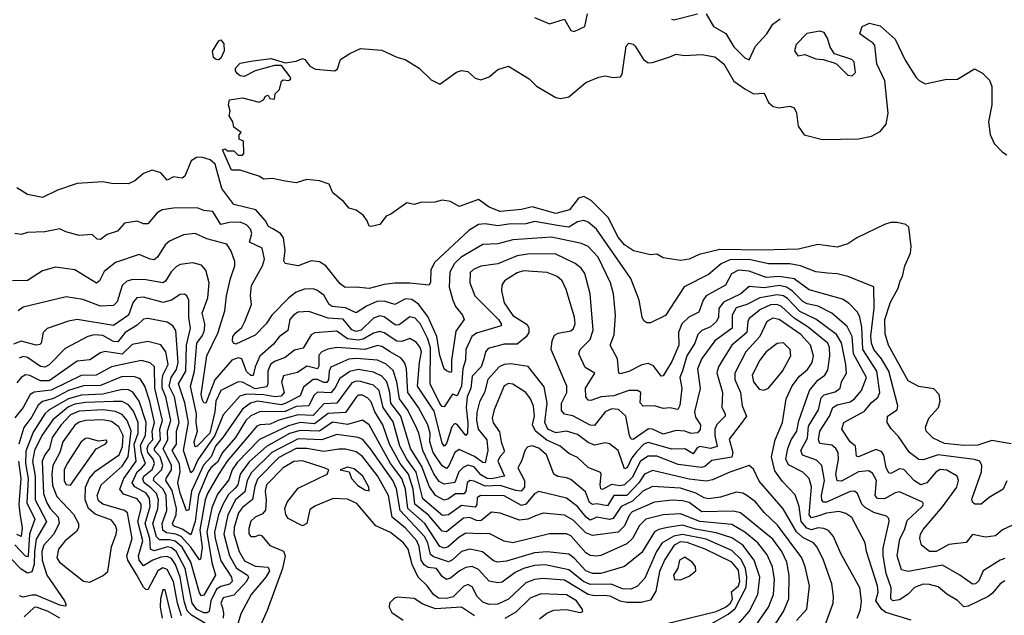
# Model space of a CAD drawing. Extents: x 1603745 to 1745082, y 385868 to 533966.
# Tile 487 of 646: x 1722988 to 1727573, y 451958 to 454731. Entities that reach past the tile are written whole.
import ezdxf

# ---------------------------------------------------------------- set-up
doc = ezdxf.new("R2010")
doc.units = 0

msp = doc.modelspace()

# ---------------------------------------------------------------- linework, layer by layer
at = {"layer": '0CON20XD'}
for points in [[(1725385, 454741.3), (1725455, 454711.9), (1725525, 454733.3), (1725555, 454680), (1725570, 454675), (1725620.3, 454699.7), (1725632.6, 454757.4)], [(1726023.6, 454733.6), (1726035, 454730), (1726145, 454758.5)], [(1726185, 454757.5), (1726218.5, 454698.5), (1726276, 454666), (1726314.2, 454605), (1726365, 454552.9), (1726385, 454543.1), (1726415, 454608.1), (1726467.8, 454665), (1726495, 454710), (1726528.8, 454735)], [(1727605, 452755.8), (1727515, 452771.1), (1727449.6, 452750.4), (1727385, 452748.6), (1727295, 452757.3), (1727242.5, 452782.5), (1727209, 452815), (1727206.3, 452833.7), (1727222.4, 452875), (1727267.2, 452925), (1727274.5, 452955), (1727270.4, 452985), (1727245, 453011.6), (1727175, 453023), (1727125, 453049.4), (1727034, 453215), (1727018, 453268), (1727017.7, 453335), (1727043.4, 453415), (1727078.5, 453481.5), (1727088.8, 453515), (1727099.6, 453535), (1727109.4, 453585), (1727137, 453643), (1727139.3, 453675), (1727128.2, 453765), (1727115, 453777.3), (1727075, 453786.2), (1727045, 453786.2), (1727015, 453777.6), (1726885.8, 453715), (1726845, 453687.5), (1726795, 453672.3), (1726705, 453683.3), (1726615, 453662.5), (1726445, 453657.2), (1726248.5, 453661.5), (1726152.7, 453637.3), (1726105, 453615.5), (1726065, 453610), (1725985, 453622), (1725955, 453638.8), (1725925, 453636), (1725846, 453654), (1725805, 453683.1), (1725775, 453718.8), (1725729.2, 453809.3), (1725649.1, 453889.1), (1725615, 453908.2), (1725590.5, 453899.5), (1725548.7, 453845), (1725485, 453827.6), (1725375, 453859.1), (1725325, 453847), (1725225, 453838.4), (1725175, 453858.2), (1725125, 453893.1), (1725035, 453861.2), (1724995, 453884), (1724955, 453890), (1724921.7, 453881.7), (1724855, 453880), (1724825, 453870), (1724791.7, 453878.3), (1724716.7, 453825), (1724694.2, 453815.8), (1724665, 453777.5), (1724625, 453767.5), (1724615, 453770), (1724606.7, 453795), (1724589.5, 453819.5), (1724555, 453843.3), (1724522.5, 453852.5), (1724496.7, 453885), (1724446.7, 453925), (1724430, 453965), (1724385, 453981.2), (1724325, 453986), (1724275, 453970.8), (1724225, 453979.2), (1724165, 453991.2), (1724125, 453987.5), (1724101.7, 454001.7), (1724015, 454030), (1723975, 454030), (1723932.5, 454125), (1723945, 454130), (1723955, 454120), (1723985, 454120), (1724005, 454100), (1724025, 454100), (1724031.7, 454108.3), (1724030, 454165), (1724010, 454175), (1724010, 454195), (1724020, 454205), (1723985, 454230), (1723980, 454255), (1723963, 454283), (1723967.5, 454305), (1723960, 454335), (1723965, 454357.5), (1724025, 454366.2), (1724103, 454347), (1724123, 454357), (1724132.5, 454375), (1724145, 454380), (1724153, 454363), (1724175, 454360), (1724177.5, 454385), (1724197.5, 454405), (1724207.5, 454445), (1724215, 454450), (1724241.7, 454448.3), (1724250, 454455), (1724247.5, 454465), (1724208, 454518), (1724175, 454516.9), (1724085, 454493.1), (1724033.2, 454466.8), (1724015, 454469.5), (1724000.2, 454480.2), (1723992.6, 454492.6), (1723993.4, 454505), (1724015, 454528.5), (1724075, 454538.8), (1724159.3, 454549.3), (1724225, 454530), (1724275, 454538), (1724305, 454550), (1724316.7, 454545), (1724340, 454515), (1724365, 454500), (1724455, 454493.3), (1724468.3, 454501.7), (1724482.5, 454545), (1724525, 454573.8), (1724575, 454596.2), (1724675, 454588.6), (1724745, 454555.8), (1724783.3, 454545), (1724848.8, 454505), (1724905, 454450), (1724945, 454430.8), (1725023, 454487), (1725045, 454493.8), (1725075, 454488.8), (1725108.8, 454458.8), (1725135, 454451.4), (1725175, 454464), (1725215, 454498.8), (1725265, 454513.8), (1725360, 454455), (1725395, 454420.6), (1725485, 454368.6), (1725505.8, 454364.2), (1725545, 454372), (1725625, 454438.8), (1725685, 454463.8), (1725715, 454470), (1725751.7, 454461.7), (1725785.6, 454464.4), (1725793.1, 454476.9), (1725813.1, 454606.9), (1725825, 454621.2), (1725845, 454616.2), (1725855, 454606.7), (1725892.9, 454545), (1725915, 454530), (1725935, 454531.1), (1726015, 454557.9), (1726045, 454570.9), (1726083.5, 454563.5), (1726165, 454568.6), (1726225, 454558.5), (1726267.8, 454525), (1726314.2, 454444.2), (1726365, 454408.4), (1726405, 454385.4), (1726455, 454388), (1726474.5, 454345), (1726496.3, 454326.3), (1726525, 454320.5), (1726575, 454327.5), (1726595, 454320.8), (1726605, 454297.5), (1726612.9, 454235), (1726641.4, 454195), (1726727, 454173), (1726895, 454175.6), (1726955, 454188.9), (1726995, 454210), (1727022.9, 454245), (1727032.4, 454295), (1727016.6, 454446.6), (1726979.1, 454525), (1726969.8, 454609.8), (1726962.1, 454622.1), (1726935, 454640.6), (1726900, 454665), (1726910.7, 454699.3), (1726945, 454713.8), (1726995, 454702.5), (1727065, 454640), (1727112.1, 454542.1), (1727162.3, 454462.3), (1727176.8, 454446.8), (1727205, 454432.2), (1727298, 454452), (1727355, 454453.6), (1727435, 454502.5), (1727472.3, 454482.3), (1727505, 454448.8), (1727515, 454420), (1727515.4, 454335), (1727500.3, 454255), (1727506.7, 454196.7), (1727525.6, 454155), (1727563.5, 454115), (1727585, 454101.5)], [(1726865, 454470), (1726880, 454485), (1726873.8, 454535), (1726863.3, 454545), (1726782.4, 454572.4), (1726762.7, 454602.7), (1726750, 454645), (1726735, 454670.8), (1726715, 454677.1), (1726654.1, 454665.9), (1726604.1, 454615.9), (1726596.2, 454585), (1726612.3, 454562.3), (1726645, 454568.8), (1726695, 454548), (1726730, 454545), (1726780.5, 454530.5), (1726793.9, 454523.9), (1726845, 454472.5), (1726865, 454470)], [(1723915, 454544.2), (1723902.5, 454545), (1723891.2, 454555), (1723886.1, 454583.9), (1723915, 454632.5), (1723925, 454636.7), (1723938.1, 454618.1), (1723939.6, 454585), (1723925, 454551.2), (1723915, 454544.2)], [(1726749.9, 453549.9), (1726695, 453557.1), (1726624, 453584), (1726575, 453594.8), (1726475, 453593.8), (1726385, 453614), (1726295, 453612.6), (1726255, 453594.3), (1726195.5, 453544.5), (1726082.5, 453487.5), (1725995, 453353.1), (1725925, 453320), (1725909.1, 453319.1), (1725895, 453328.6), (1725886.3, 453346.3), (1725872.2, 453425), (1725834.7, 453525), (1725673.6, 453755), (1725635, 453787.6), (1725615, 453795.3), (1725585, 453790), (1725545, 453764.8), (1725501.2, 453771.2), (1725385, 453790.8), (1725345, 453780.8), (1725265, 453779.4), (1725215, 453770.5), (1725155, 453779.8), (1725125, 453776.7), (1725080.3, 453749.7), (1724919.2, 453600.8), (1724902.2, 453565), (1724901.9, 453508.1), (1724895, 453494.2), (1724804.8, 453504.8), (1724735, 453504.2), (1724685, 453497.8), (1724615, 453478.8), (1724555, 453485.3), (1724503.2, 453483.2), (1724480.9, 453500.9), (1724414.4, 453584.4), (1724385, 453602.7), (1724345, 453607.3), (1724284.3, 453584.3), (1724225, 453595.8), (1724218.3, 453608.3), (1724224.1, 453655.9), (1724217.2, 453715), (1724203.1, 453735), (1724166.9, 453756.9), (1724147.4, 453767.4), (1724132.4, 453795), (1724087.3, 453845), (1723985, 453870), (1723929.1, 453945), (1723898.5, 454058.5), (1723875, 454078.7), (1723835, 454090.7), (1723811.4, 454088.6), (1723787.2, 454072.8), (1723757.8, 454002.3), (1723745, 453992.5), (1723705, 453998.8), (1723675, 453984.3), (1723645, 454017.1), (1723605, 454029.5), (1723565, 454014.8), (1723525, 453980.9), (1723495, 453966.2), (1723415, 453968.1), (1723375, 453975.5), (1723255, 453968.6), (1723163.6, 453936.4), (1723095, 453903.5), (1723025, 453916.5), (1722975, 453948.1)], [(1724975.9, 453095.9), (1724964.5, 453104.5), (1724945, 453167.3), (1724930.7, 453255), (1724888.5, 453348.5), (1724845.6, 453405.6), (1724815, 453428.1), (1724785, 453430.7), (1724735, 453404.2), (1724685, 453420), (1724651, 453419), (1724602.5, 453397.5), (1724555, 453366.6), (1724505, 453388.8), (1724443.6, 453395), (1724429.8, 453405), (1724405, 453447.7), (1724372.2, 453472.2), (1724355, 453477.6), (1724314.4, 453475.6), (1724275, 453461.7), (1724240.8, 453435), (1724162.2, 453355), (1724135.3, 453315), (1724085, 453261.2), (1723995, 453220.6), (1723984, 453224), (1723978.4, 453235), (1723980.8, 453255), (1723994.8, 453275), (1724022.8, 453297.2), (1724037.2, 453325), (1724068, 453405), (1724063.1, 453446.9), (1724066.9, 453493.1), (1724119.3, 453585), (1724127.9, 453615), (1724116.7, 453666.7), (1724057.9, 453695), (1724068.8, 453735), (1724063.6, 453755), (1724045, 453776.2), (1724015, 453787.4), (1723965, 453786.1), (1723925, 453777.8), (1723887.5, 453837.5), (1723845, 453842), (1723815, 453855.3), (1723705, 453852.7), (1723651.2, 453845), (1723628.6, 453831.4), (1723585, 453779.6), (1723565, 453780), (1723535, 453792.9), (1723475.9, 453784.1), (1723443.7, 453746.3), (1723395, 453731.2), (1723365, 453707.2), (1723349.2, 453709.2), (1723325, 453730.5), (1723265, 453725.6), (1723202.6, 453742.6), (1723175, 453756.9), (1723105, 453742.4), (1723025, 453739.2), (1722995, 453730), (1722965, 453734.6)], [(1723910.6, 453270.6), (1723943.7, 453375), (1723951.7, 453445), (1723969.1, 453525), (1723990.3, 453585), (1723990, 453605), (1723972.9, 453652.9), (1723952.9, 453685), (1723860.3, 453710.3), (1723805, 453735.4), (1723751.5, 453728.5), (1723685, 453699.7), (1723665, 453682.1), (1723629.4, 453625), (1723615, 453613.2), (1723595.8, 453615), (1723545, 453637.1), (1723435, 453600.8), (1723381.6, 453558.4), (1723360, 453515), (1723345.8, 453504.2), (1723245, 453565.5), (1723155, 453578.8), (1723095, 453561.1), (1723025, 453516.9), (1722955, 453514.3)], [(1727635, 452388), (1727565, 452355.7), (1727532.9, 452327.1), (1727485, 452320.8), (1727425, 452334.5), (1727395, 452296.5), (1727315, 452287.5), (1727255.7, 452255), (1727224.2, 452255), (1727188.1, 452285), (1727180.4, 452315), (1727182.8, 452335), (1727195, 452357.5), (1727285, 452463.1), (1727352.6, 452555), (1727360.3, 452585), (1727354.5, 452605), (1727305, 452633), (1727275, 452636.1), (1727255, 452624.7), (1727212.1, 452575), (1727185, 452565.8), (1727155, 452583.4), (1727105, 452637.1), (1727085, 452640.3), (1727045, 452618), (1727035, 452621.5), (1727022.5, 452645), (1727012.7, 452702.7), (1727001, 452721), (1726975, 452729.8), (1726895, 452696.2), (1726885, 452698.6), (1726880.7, 452745), (1726855.7, 452765.7), (1726816, 452825), (1726826.2, 452855), (1726921.5, 452908.5), (1726955, 452949.1), (1726985, 452971.8), (1726993.5, 452995), (1726980.4, 453095), (1726914.1, 453195), (1726909.7, 453299.7), (1726901.2, 453345), (1726888.9, 453368.9), (1726850.1, 453410.1), (1726819.8, 453429.8), (1726665, 453472.9), (1726595, 453523.8), (1726525, 453534.9), (1726465, 453529.7), (1726385, 453559.9), (1726335, 453564.2), (1726303.2, 453546.8), (1726275.1, 453494.9), (1726185.3, 453445), (1726170.8, 453425), (1726151.1, 453368.9), (1726104, 453346), (1726071.3, 453315), (1726056.6, 453275), (1726057.2, 453215), (1726025, 453138.8), (1725985, 453073.1), (1725975, 453071.2), (1725939.5, 453119.5), (1725915, 453130.7), (1725885, 453123.8), (1725825, 453092.4), (1725785, 453081.2), (1725777.5, 453085), (1725771.7, 453151.7), (1725737.5, 453215), (1725756.6, 453263.4), (1725762.1, 453355), (1725752.8, 453455), (1725739.2, 453505), (1725682.4, 453625), (1725635, 453675.3), (1725605, 453689.2), (1725465, 453717.8), (1725285, 453705.6), (1725215, 453686.6), (1725145, 453684.7), (1725044.6, 453625.4), (1725012.9, 453595), (1724991.7, 453555), (1724988.1, 453485), (1725004.8, 453424.8), (1725016.9, 453395), (1725050.9, 453355), (1725058.2, 453335), (1725019.8, 453280.2), (1724998.4, 453145), (1724999.4, 453095), (1724995, 453088), (1724975.9, 453095.9)], [(1727575, 452221.7), (1727553.8, 452215), (1727475, 452165.5), (1727455, 452118.9), (1727438.6, 452105), (1727425, 452103.3), (1727366.5, 452145), (1727285, 452190.9), (1727125, 452161.9), (1727095, 452170), (1727073.7, 452235), (1727086.4, 452313.6), (1727108, 452355), (1727121.4, 452398.6), (1727191.2, 452465), (1727196.5, 452475), (1727193.1, 452485), (1727085, 452532), (1727065, 452528.4), (1727015, 452500), (1726982.2, 452502.2), (1726972.4, 452515), (1726977.9, 452585), (1726959, 452619), (1726940.9, 452630.9), (1726895, 452625.1), (1726815, 452581.7), (1726795, 452583.1), (1726788.5, 452615), (1726800.8, 452685), (1726799.4, 452715), (1726788.4, 452735), (1726769.9, 452749.9), (1726715, 452757.3), (1726707.9, 452775), (1726714.6, 452815.4), (1726760, 452885), (1726774.1, 452925.9), (1726795, 452938.2), (1726855, 452951.3), (1726875.3, 452965), (1726907.6, 453005), (1726932, 453065), (1726871.5, 453175), (1726865.3, 453255.3), (1726841.8, 453301.8), (1726770.4, 453365), (1726707.2, 453397.2), (1726655, 453408.2), (1726635, 453418.7), (1726587.4, 453467.4), (1726559.5, 453485), (1726525, 453492.5), (1726455, 453482), (1726385, 453489.1), (1726345.6, 453454.4), (1726265.3, 453415), (1726244.3, 453385.7), (1726242.4, 453345), (1726232.5, 453325), (1726205, 453301.3), (1726165, 453283.8), (1726146.3, 453265), (1726132.8, 453225), (1726095.5, 453165), (1726074, 453096), (1726061.5, 453065), (1726070.9, 453015), (1726062, 452935), (1726053.4, 452916.6), (1726015, 452923.4), (1725985, 452920), (1725945, 452933.1), (1725891.7, 452931.7), (1725877.7, 452947.7), (1725881.1, 452995), (1725864.6, 453004.6), (1725825, 453004.7), (1725755, 452979.4), (1725695.9, 452974.1), (1725647.3, 452957.3), (1725635, 452960), (1725623.8, 452975), (1725623.6, 453015), (1725665.8, 453085), (1725621.2, 453111.2), (1725591.2, 453175), (1725597.7, 453195), (1725645, 453242.1), (1725658, 453285), (1725645.3, 453455), (1725619.5, 453549.5), (1725603.3, 453573.3), (1725575.5, 453595.5), (1725481, 453641), (1725355, 453639), (1725305, 453631), (1725215, 453594), (1725135, 453582.7), (1725101.7, 453568.3), (1725086.6, 453553.4), (1725084.2, 453505), (1725107.8, 453445), (1725218.1, 453335), (1725230.6, 453315), (1725230, 453305), (1725115, 453271.3), (1725093.8, 453255), (1725065.2, 453195.2), (1725063.8, 453145), (1725051, 453105), (1725045.6, 453024.4), (1725025, 452979.5), (1725003.5, 452986.5), (1724965, 452927.8), (1724955, 452929.6), (1724945, 452943.8), (1724898.9, 453035), (1724901.6, 453205), (1724887.9, 453247.9), (1724855, 453312.9), (1724830.5, 453340.5), (1724805, 453347.6), (1724755, 453310.4), (1724738.2, 453308.2), (1724685, 453347), (1724665, 453352.6), (1724635, 453340.6), (1724577.7, 453285), (1724555, 453278.4), (1724535, 453286.5), (1724495, 453336.7), (1724425, 453340.4), (1724335, 453372.9), (1724285, 453368.4), (1724265, 453356.5), (1724246.3, 453335), (1724237, 453283), (1724196.1, 453253.9), (1724169.4, 453220.6), (1724106.4, 453163.6), (1724083.9, 453115), (1724075, 453074.6), (1724065, 453073.5), (1724045, 453093.3), (1724022.4, 453152.4), (1724005, 453155.8), (1723975.9, 453145), (1723896.3, 453053.7), (1723855, 452945.5), (1723845, 452947.7), (1723838.9, 452958.9), (1723833.9, 452985), (1723858.9, 453165), (1723910.6, 453270.6)], [(1727575, 452117.9), (1727553.8, 452105), (1727519, 452061), (1727498.5, 452045), (1727405, 451999.6), (1727385, 451996.7), (1727355, 452026.5), (1727305.9, 452055.9), (1727265, 452090.3), (1727225, 452101.4), (1727195, 452102.1), (1727155, 452086.7), (1727125, 452056.2), (1727085, 452029.5), (1727053.9, 452025), (1727044.1, 452035), (1727046.6, 452085), (1727023, 452153), (1727009.1, 452235), (1727009.9, 452270.1), (1727036.8, 452395), (1727035, 452408.8), (1727025, 452418.8), (1726966.1, 452436.1), (1726925, 452459.3), (1726910.2, 452475), (1726889.6, 452525), (1726875, 452535.9), (1726855, 452533.8), (1726745, 452485.2), (1726731.9, 452485), (1726723.2, 452493.2), (1726721.5, 452515), (1726735.6, 452585.6), (1726722.9, 452655), (1726699.4, 452679.4), (1726633.8, 452703.8), (1726625.5, 452725), (1726656.8, 452783.2), (1726661.9, 452838.1), (1726708.4, 452915), (1726720.2, 452969.8), (1726735.1, 452984.9), (1726785, 452997.9), (1726808.7, 453015), (1726814.7, 453045), (1726838.2, 453085), (1726834.8, 453125.2), (1726815, 453226.5), (1726792.5, 453265), (1726695.9, 453335.9), (1726621.6, 453371.6), (1726565, 453431.1), (1726544.6, 453445), (1726515, 453449.8), (1726434.1, 453435.9), (1726375, 453404.8), (1726325, 453389.5), (1726306.5, 453355), (1726306.1, 453295), (1726225.3, 453235), (1726165, 453153.8), (1726144, 453105), (1726156.6, 453013.4), (1726130.2, 452905), (1726135, 452880), (1726158.3, 452845), (1726157.5, 452822.5), (1726145, 452807.5), (1726115, 452804.2), (1726085, 452815.2), (1726045, 452818.6), (1725985, 452800.5), (1725935, 452824), (1725915.6, 452825.6), (1725845, 452775.9), (1725835, 452777.9), (1725827.4, 452795), (1725810.6, 452885), (1725776.1, 452916.1), (1725745, 452918.4), (1725715, 452905.2), (1725665, 452840.8), (1725645, 452843), (1725564.2, 452885.8), (1725524.8, 452894.8), (1725511.4, 452911.4), (1725511.1, 452945), (1725535.3, 452995), (1725536.2, 453025), (1725462.4, 453195), (1725467.5, 453235), (1725478.8, 453261.2), (1725495, 453271.8), (1725555, 453282.1), (1725567, 453293), (1725575.3, 453315), (1725571.9, 453345), (1725532.2, 453475), (1725514.3, 453514.3), (1725491.1, 453535), (1725445, 453553.6), (1725335, 453561), (1725305, 453552.4), (1725245.2, 453514.8), (1725233.8, 453495), (1725231.8, 453468.2), (1725245, 453412.2), (1725285, 453354.1), (1725351.3, 453311.3), (1725359.2, 453295), (1725358.4, 453275), (1725345.9, 453254.1), (1725305, 453220.8), (1725245, 453220.8), (1725169.9, 453200.1), (1725157.1, 453185), (1725149, 453151), (1725137, 453115), (1725095, 453070.8), (1725088.7, 453015), (1725072.3, 452975), (1725067.3, 452925), (1725075.5, 452854.5), (1725073.8, 452805), (1725065, 452795.5), (1725026.1, 452846.1), (1725015, 452850.3), (1725000.8, 452835), (1724975, 452757.3), (1724965, 452744.6), (1724955, 452760), (1724917.5, 452907.5), (1724840.7, 453025), (1724849.3, 453135), (1724859.5, 453185), (1724853.6, 453205), (1724835, 453228.8), (1724805, 453246), (1724767.4, 453232.6), (1724745, 453233.8), (1724685, 453273.2), (1724665, 453279.2), (1724635, 453270.9), (1724587.1, 453242.9), (1724565, 453238.7), (1724514.6, 453244.6), (1724465, 453280.2), (1724362.6, 453272.6), (1724345, 453263.8), (1724308.3, 453201.7), (1724267.2, 453192.8), (1724225, 453157.9), (1724175, 453139.8), (1724156.1, 453125), (1724143.8, 453095), (1724144, 453035), (1724138.3, 453021.7), (1724085, 453012.8), (1724025, 453042.6), (1724005, 453045.2), (1723925, 453004.1), (1723901, 452955), (1723897.2, 452905), (1723873, 452805), (1723815, 452745.2), (1723805, 452742.5), (1723800, 452765), (1723815.8, 452815), (1723809.6, 452855), (1723812, 452895), (1723783.6, 453025), (1723802.8, 453095), (1723813.7, 453225), (1723839.4, 453260.6), (1723848.7, 453285), (1723850.2, 453315), (1723838.5, 453365), (1723864.2, 453435), (1723870.6, 453505), (1723855.3, 453565.3), (1723835, 453588.2), (1723795, 453598.9), (1723735, 453590.6), (1723717.9, 453582.1), (1723693.1, 453556.9), (1723666.6, 453513.4), (1723655, 453505.7), (1723575, 453520.2), (1723515, 453521.3), (1723486.3, 453513.7), (1723465, 453492.5), (1723442.5, 453417.5), (1723425, 453400), (1723365, 453396.6), (1723282.6, 453427.4), (1723205, 453440.6), (1723005, 453392.9), (1722981.5, 453375)], [(1727585, 452583.2), (1727568.5, 452545), (1727503.1, 452506.9), (1727465, 452475.8), (1727435.7, 452475.7), (1727424.5, 452485), (1727421.9, 452498.1), (1727466.9, 452625), (1727468.4, 452655), (1727459.5, 452675), (1727435, 452683.3), (1727265, 452704.6), (1727195, 452681.7), (1727175, 452683.2), (1727131.2, 452715), (1727080.5, 452790.5), (1727045.8, 452825.8), (1727027.1, 452855), (1727030, 452885), (1727074.5, 452915), (1727077.6, 452932.4), (1727036.3, 453095), (1727002.1, 453152.1), (1726966.4, 453195), (1726954.4, 453225), (1726952.1, 453257.9), (1726967.6, 453387.6), (1726966.2, 453486.2), (1726845.2, 453535.2), (1726795, 453547.9), (1726749.9, 453549.9)], [(1724713.3, 453185), (1724675, 453209.5), (1724655, 453213.4), (1724594.7, 453195.3), (1724465, 453204.8), (1724423.5, 453196.5), (1724395.8, 453184.2), (1724381.9, 453168.1), (1724381.6, 453118.4), (1724375, 453105.9), (1724325, 453118), (1724281.5, 453088.5), (1724217.3, 453072.7), (1724207.4, 453042.6), (1724220.4, 452995), (1724205, 452977.2), (1724175.8, 452974.2), (1724125, 452984.5), (1724045, 452988), (1724012.5, 452977.5), (1723935, 452890.8), (1723896.7, 452795), (1723818.4, 452681.6), (1723795, 452629.1), (1723785, 452621.1), (1723750.6, 452725), (1723773.5, 452855), (1723756.4, 452946.4), (1723726.9, 453035), (1723762, 453095), (1723764.4, 453215), (1723784.1, 453295), (1723775.2, 453344.8), (1723775.2, 453425.2), (1723765.7, 453445.7), (1723755, 453453.3), (1723735, 453450.9), (1723695.5, 453424.5), (1723656.3, 453413.7), (1723565, 453439), (1723533.8, 453436.2), (1723516.1, 453415), (1723494.8, 453355), (1723425, 453306.8), (1723255.7, 453334.3), (1723215, 453327.8), (1723116.6, 453293.4), (1723097.7, 453275), (1723087.7, 453225), (1723081.2, 453218.8), (1723064.6, 453215.4), (1722995, 453233.3), (1722959.9, 453220.1)], [(1727140, 451935), (1727021.4, 451971.4), (1727003.4, 451985), (1726975.2, 452025), (1726985.9, 452065), (1726983.2, 452095), (1726932.1, 452255), (1726924.6, 452295), (1726863.3, 452413.3), (1726835, 452432.2), (1726805, 452440.8), (1726745, 452433.9), (1726709.1, 452420.9), (1726675, 452412), (1726665.2, 452425), (1726676.1, 452556.1), (1726664.3, 452595), (1726635, 452623.8), (1726567.7, 452657.7), (1726555.4, 452685), (1726565.1, 452734.9), (1726581, 452775), (1726606.7, 452815), (1726616.8, 452863.2), (1726666, 453004), (1726705, 453052.3), (1726737.1, 453075), (1726751, 453099), (1726761, 453165), (1726758.5, 453205), (1726751, 453225), (1726659.6, 453299.6), (1726595, 453340.8), (1726535, 453395.5), (1726515, 453404), (1726485, 453403.2), (1726438.6, 453381.4), (1726385, 453339.4), (1726378.4, 453325), (1726374.4, 453275), (1726304.3, 453215), (1726266.3, 453153.7), (1726241.7, 453115), (1726233.9, 453086.1), (1726261.4, 452995), (1726257.4, 452925), (1726272.9, 452895), (1726272.7, 452885), (1726235, 452845.8), (1726225.8, 452825), (1726225.4, 452795), (1726236.2, 452743.8), (1726205, 452733.8), (1726155, 452744.1), (1726143.3, 452736.7), (1726125, 452709.7), (1726085, 452733.2), (1726025, 452730.9), (1725915, 452763), (1725895, 452754.2), (1725860.7, 452719.3), (1725838.6, 452691.4), (1725816.3, 452645), (1725805, 452638.9), (1725775.2, 452725.2), (1725735, 452755.5), (1725715, 452760), (1725665, 452749.1), (1725635, 452763), (1725585, 452800), (1725535, 452814.3), (1725485, 452807.2), (1725448, 452825), (1725433.2, 452855), (1725445.2, 452945.2), (1725430.8, 453020.8), (1725355.3, 453115.3), (1725275, 453128.3), (1725244.8, 453125.2), (1725221.6, 453115), (1725168.7, 453055), (1725152.9, 452995), (1725129.1, 452950.9), (1725117.4, 452902.6), (1725115.7, 452864.3), (1725122.9, 452825), (1725163.6, 452775), (1725168.5, 452725), (1725155, 452668.1), (1725145, 452668.4), (1725106.8, 452696.8), (1725035, 452728.9), (1725015, 452716.2), (1724986.8, 452653.2), (1724975, 452640.8), (1724955, 452654.3), (1724913.3, 452715), (1724897.8, 452765), (1724899.7, 452805), (1724889, 452845), (1724844.6, 452925), (1724795.6, 452995), (1724790, 453105), (1724781.7, 453131.7), (1724764.1, 453154.1), (1724713.3, 453185)], [(1726617.3, 452465), (1726599.2, 452519.2), (1726541.1, 452581.1), (1726505, 452630), (1726489, 452695), (1726506.2, 452775), (1726541, 452855), (1726557.4, 452965), (1726585, 453025.3), (1726619.2, 453070.8), (1726657.4, 453102.6), (1726677.8, 453135), (1726684, 453165), (1726671.5, 453215), (1726625, 453265.2), (1726525, 453334.4), (1726495, 453340.5), (1726467.6, 453325), (1726435.2, 453255), (1726370.4, 453185), (1726319, 453085), (1726318, 453055), (1726345.2, 452995), (1726353, 452933), (1726373.2, 452885), (1726343.6, 452845), (1726291.9, 452778.1), (1726308.9, 452715), (1726305, 452693.2), (1726211.6, 452678.4), (1726179.2, 452650.8), (1726163.9, 452646.1), (1726055, 452659.8), (1725955, 452698.3), (1725915, 452697.9), (1725878.9, 452675), (1725840.9, 452599.1), (1725805, 452565.4), (1725785, 452560.9), (1725743.8, 452566.2), (1725702.9, 452542.9), (1725695, 452546.7), (1725690.8, 452565), (1725696.7, 452615), (1725692.6, 452622.6), (1725635, 452646.6), (1725585, 452692.7), (1725545, 452710.3), (1725505.3, 452745), (1725443, 452773), (1725390.9, 452815), (1725376.9, 452845), (1725385.4, 452885.4), (1725381.1, 452931.1), (1725366.2, 452966.2), (1725345.4, 452995.4), (1725285, 453034.2), (1725265, 453036.5), (1725245, 453025.4), (1725197.4, 452915), (1725188.3, 452875), (1725193.1, 452853.1), (1725222.3, 452812.3), (1725229.8, 452765), (1725244.1, 452725), (1725243.4, 452715), (1725223.5, 452695), (1725214.5, 452675), (1725246.4, 452605), (1725185, 452592.6), (1725165, 452594), (1725135, 452611.6), (1725105, 452648.4), (1725075, 452656.8), (1725053.9, 452646.1), (1725032.4, 452625), (1725015, 452575.7), (1724965, 452567.8), (1724941.4, 452581.4), (1724917, 452617), (1724864.9, 452725), (1724846.2, 452805), (1724829.9, 452845), (1724794.6, 452915), (1724756.4, 452965), (1724745.1, 453045.1), (1724727.2, 453097.2), (1724695, 453126.2), (1724655, 453145.2), (1724555, 453153.7), (1724520.5, 453150.5), (1724437.5, 453112.5), (1724429.7, 453095), (1724426.6, 453053.4), (1724418.9, 453041.1), (1724405, 453041.2), (1724375, 453056), (1724355, 453054.8), (1724310.1, 453019.9), (1724295, 452979.8), (1724225, 452943.3), (1724205, 452937.9), (1724096, 452954), (1724062.4, 452945), (1724025, 452917.7), (1723934.6, 452785), (1723899.6, 452745), (1723879.5, 452695), (1723843.8, 452656.2), (1723788.6, 452535), (1723775, 452449.4), (1723765, 452443.5), (1723735, 452526.6), (1723724.4, 452575), (1723735.1, 452625), (1723732.6, 452662.6), (1723697.8, 452725), (1723718.7, 452755), (1723718.6, 452815), (1723731.1, 452855), (1723708.4, 452975), (1723684.4, 453025), (1723693, 453065), (1723718.4, 453101.6), (1723725.4, 453134.6), (1723715, 453282.9), (1723701.1, 453305), (1723675, 453322.4), (1723585, 453340.3), (1723565, 453336.6), (1723535, 453308.4), (1723478.6, 453275), (1723445, 453231), (1723425, 453232.2), (1723375, 453260.5), (1723335, 453263.7), (1723304.8, 453255.2), (1723200.5, 453199.5), (1723125, 453124.1), (1723105, 453112.5), (1723085, 453116.5), (1723025, 453157.4), (1723005, 453162.1), (1722985, 453155.2)], [(1726735.6, 451904.4), (1726775.9, 452015), (1726778.4, 452045), (1726770.3, 452105), (1726730.8, 452215), (1726701.9, 452275), (1726684.5, 452294.5), (1726635, 452320.2), (1726605, 452347), (1726543.4, 452453.4), (1726432.3, 452582.3), (1726405, 452637.5), (1726385, 452655.6), (1726295, 452624.7), (1726215, 452588.7), (1726185, 452582.4), (1726105, 452591.2), (1725935, 452631.6), (1725897.7, 452615), (1725871.1, 452575), (1725815, 452515.9), (1725754.3, 452515.7), (1725725, 452467.5), (1725675, 452476.6), (1725655, 452473.2), (1725642.2, 452482.2), (1725622.3, 452532.3), (1725555, 452589.3), (1725535, 452598.4), (1725493.5, 452603.5), (1725475, 452614.6), (1725441.1, 452705), (1725405, 452735.2), (1725373.9, 452746.1), (1725355, 452742.5), (1725342.2, 452727.8), (1725325.4, 452675), (1725308.4, 452645), (1725339.3, 452585), (1725339.1, 452555), (1725323.6, 452536.4), (1725298.4, 452538.4), (1725225, 452561.9), (1725155, 452559.2), (1725105, 452582.8), (1725085, 452586), (1725072.4, 452575), (1725066.2, 452533.8), (1725056.2, 452523.8), (1725017.5, 452522.5), (1724985, 452500.4), (1724965, 452494.4), (1724924.9, 452514.9), (1724895, 452559.5), (1724860.5, 452650.5), (1724808, 452735), (1724762.3, 452885), (1724716.7, 452945), (1724712.5, 452995), (1724698.3, 453045), (1724675, 453070.7), (1724635, 453089.7), (1724565, 453101.9), (1724525, 453092.9), (1724479.7, 453060.3), (1724455.9, 453015), (1724436.8, 452993.2), (1724375, 452996.9), (1724358.5, 452981.5), (1724335, 452932.2), (1724275, 452929.7), (1724225, 452906.6), (1724105, 452905.1), (1724065, 452886.7), (1724041.5, 452865), (1723992.6, 452785), (1723931.9, 452715), (1723909.3, 452670.7), (1723878.8, 452645), (1723866.3, 452625), (1723820.8, 452519.2), (1723805, 452393.8), (1723785, 452332), (1723745, 452358.9), (1723704.7, 452374.7), (1723700.4, 452385), (1723716.7, 452425), (1723717.6, 452455), (1723698.8, 452538.8), (1723669, 452585), (1723669.7, 452595), (1723695.2, 452634.8), (1723695.5, 452655), (1723656.7, 452735), (1723677.4, 452775), (1723676.9, 452815), (1723692.4, 452865), (1723669.3, 452975), (1723651.4, 453015), (1723650.9, 453050.9), (1723654.4, 453075.6), (1723678.8, 453125), (1723668.9, 453185), (1723645, 453217.6), (1723585, 453231.7), (1723511.8, 453218.2), (1723465, 453173.9), (1723385, 453185.7), (1723365, 453179.2), (1723315, 453147), (1723255, 453140.8), (1723125, 453049.9), (1723085, 453048.6), (1723035, 453074.8), (1723015, 453078), (1722995, 453065.3), (1722975, 453040.4)], [(1726454, 453006), (1726475, 453014.6), (1726540, 453095), (1726579.6, 453165), (1726575.5, 453195), (1726545, 453225.5), (1726515, 453222.5), (1726465, 453184.1), (1726434.1, 453145), (1726398.8, 453075), (1726405.3, 453045), (1726431, 453011), (1726454, 453006)], [(1723464.9, 453125.1), (1723415.4, 453115), (1723345, 453075.8), (1723275, 453074.5), (1723135, 453006.2), (1723055, 452997), (1723036.8, 452985), (1723005, 452925.3), (1722965, 452877.6)], [(1726605.8, 451934.2), (1726653.7, 451986.3), (1726665.8, 452095), (1726646.6, 452183.4), (1726630.2, 452225), (1726517, 452377), (1726455, 452436.4), (1726415, 452485.3), (1726375, 452515.7), (1726355, 452526.5), (1726325, 452531.7), (1726251.7, 452508.3), (1726195, 452500.2), (1726175, 452504.8), (1726136.9, 452526.9), (1726065, 452549.2), (1725935, 452557.8), (1725890.2, 452535), (1725841.5, 452488.5), (1725788.6, 452465), (1725752.1, 452407.9), (1725735, 452404), (1725675, 452414.8), (1725645, 452400.8), (1725626.2, 452415), (1725585.7, 452465), (1725535, 452503.5), (1725405, 452534.7), (1725385, 452522.5), (1725345, 452475.2), (1725325, 452468.6), (1725245, 452514.1), (1725133.8, 452516.2), (1725118.3, 452505), (1725117.1, 452472.9), (1725109.4, 452460.6), (1725045, 452469.1), (1724985, 452425.5), (1724957.4, 452422.6), (1724865, 452500), (1724834, 452624), (1724790.8, 452685), (1724758.2, 452745), (1724727.9, 452857.9), (1724680.4, 452925), (1724662.7, 453005), (1724635, 453029.3), (1724575, 453046.5), (1724555, 453048.1), (1724535, 453039.8), (1724465, 452945.5), (1724405, 452941.9), (1724355, 452888.6), (1724285, 452890.7), (1724195, 452866.4), (1724155, 452847.4), (1724105.7, 452844.3), (1724091.9, 452838.1), (1723954, 452675), (1723914, 452614), (1723862.3, 452525), (1723851.9, 452495), (1723827.2, 452355), (1723838.3, 452275), (1723830.3, 452219.7), (1723825, 452216.5), (1723784.7, 452275), (1723740.1, 452325), (1723715.8, 452335.8), (1723672.1, 452342.1), (1723655, 452354.8), (1723650.9, 452385), (1723672.8, 452445), (1723670.8, 452515), (1723655.8, 452545), (1723611.7, 452585), (1723615, 452600.3), (1723649.1, 452635), (1723654.7, 452655), (1723642.9, 452695), (1723616.3, 452725), (1723616.4, 452735), (1723643.3, 452775), (1723641.3, 452825), (1723652.6, 452865), (1723617.9, 453015), (1723615.2, 453115), (1723595, 453133.8), (1723555, 453144), (1723464.9, 453125.1)], [(1726499.8, 451905), (1726545.7, 451975), (1726569.2, 452035), (1726571.6, 452145), (1726560.4, 452205), (1726537.5, 452255), (1726495, 452311.7), (1726345, 452434.4), (1726312.4, 452442.4), (1726165, 452438.8), (1726105, 452482.6), (1726075, 452490.5), (1726026, 452494), (1725945, 452485.2), (1725840.5, 452439.5), (1725827.8, 452425), (1725805, 452373.7), (1725775.6, 452344.4), (1725655, 452330), (1725625, 452342.3), (1725565, 452400.8), (1725525, 452423.6), (1725426.3, 452433.7), (1725390.5, 452420.5), (1725355, 452404.8), (1725315, 452400), (1725225, 452433.8), (1725185, 452438.3), (1725135, 452398.2), (1725115, 452399), (1725085, 452413.2), (1725055, 452410.2), (1724975, 452346.7), (1724955, 452349.5), (1724892.9, 452422.9), (1724828.5, 452475), (1724820.3, 452545), (1724798.1, 452615), (1724760.2, 452665), (1724710.1, 452755), (1724678.8, 452845), (1724642.6, 452905), (1724625, 452950.9), (1724609.1, 452969.1), (1724585, 452982.5), (1724565, 452982.2), (1724556.5, 452975), (1724505, 452902.3), (1724425, 452897.8), (1724360.5, 452849.5), (1724295, 452854.7), (1724239.9, 452839.9), (1724104.3, 452775.7), (1724001.1, 452668.9), (1723976.8, 452635), (1723962.1, 452587.9), (1723908.8, 452521.2), (1723882.6, 452457.4), (1723859.1, 452345), (1723883.1, 452203.1), (1723900.2, 452145), (1723845, 452052), (1723835, 452048.4), (1723825, 452062.1), (1723785.1, 452205.1), (1723744.5, 452275), (1723712.8, 452302.8), (1723685, 452309.5), (1723638.5, 452308.5), (1723625, 452322.6), (1723608.7, 452385), (1723631.2, 452455), (1723634.9, 452495), (1723625.8, 452525), (1723598.3, 452551.7), (1723568.1, 452575), (1723561.7, 452591.7), (1723566.2, 452605), (1723605, 452637), (1723615.4, 452664.6), (1723610.4, 452685), (1723585.4, 452715), (1723582.4, 452735), (1723587.2, 452752.8), (1723608.8, 452775), (1723605.1, 452815), (1723615.8, 452855), (1723593.4, 452953.4), (1723571.3, 453025), (1723548.4, 453058.4), (1723519, 453069), (1723462.3, 453067.7), (1723365, 453027.2), (1723285, 453025.6), (1723215, 453004.2), (1723145, 452966.8), (1723095, 452952.7), (1723073.7, 452936.3), (1723045, 452881.9), (1723008.1, 452831.9), (1722984.3, 452755)], [(1726375, 451849.4), (1726474.6, 451995.4), (1726498.3, 452055), (1726503.8, 452125), (1726493.4, 452183.4), (1726469, 452239), (1726426, 452295), (1726365, 452345.5), (1726305, 452380), (1726155, 452394.1), (1726065, 452430), (1725984.8, 452424.8), (1725904.6, 452405.4), (1725875, 452376.2), (1725841.9, 452315), (1725815, 452290), (1725695, 452236.3), (1725675, 452232.5), (1725645, 452236.1), (1725625, 452248), (1725555, 452327.4), (1725535, 452337.6), (1725455, 452337.4), (1725285, 452294.7), (1725245, 452302.2), (1725175, 452338.8), (1725132.6, 452337.4), (1725065, 452340), (1725035, 452322.1), (1724984.1, 452275.9), (1724965, 452270.2), (1724945, 452277.8), (1724874.9, 452384.9), (1724795.5, 452455), (1724784.5, 452545), (1724767.7, 452595), (1724714.7, 452665), (1724615, 452844.7), (1724585, 452866.2), (1724515, 452845.7), (1724445, 452856.6), (1724385, 452815.3), (1724295, 452818.5), (1724245, 452804.5), (1724137.1, 452742.9), (1724057.5, 452672.5), (1724014.9, 452615), (1724003.7, 452565), (1723991.1, 452548.9), (1723959.9, 452520.1), (1723935, 452476.2), (1723913.3, 452425), (1723895.5, 452345), (1723897.8, 452315), (1723925, 452211.3), (1723975.2, 452135), (1723977.2, 452115), (1723965, 452102.7), (1723925, 452091.9), (1723905, 452078.8), (1723878.6, 452025), (1723869.8, 451975), (1723861.3, 451968.7), (1723845, 451968.8), (1723813.3, 451985), (1723791.1, 452015), (1723758.2, 452175), (1723716.7, 452255), (1723695, 452271.8), (1723675.9, 452275.9), (1723615, 452257.5), (1723598, 452265), (1723594, 452315), (1723572.3, 452385), (1723595.7, 452465), (1723593.1, 452503.1), (1723576.8, 452526.8), (1723525, 452555.7), (1723511.4, 452575), (1723535, 452625.2), (1723555, 452643.1), (1723574.4, 452665), (1723555.1, 452714.9), (1723550.3, 452749.7), (1723573.6, 452795), (1723577.7, 452855), (1723544.9, 452954.9), (1723515, 452997.2), (1723495, 453006.8), (1723465, 453009.7), (1723375, 452987.7), (1723275, 452982.6), (1723215, 452965.3), (1723125.6, 452914.4), (1723105, 452895.2), (1723050.2, 452809.8), (1723017.4, 452722.6), (1723015.7, 452665), (1723027.1, 452595), (1723022.1, 452482.1), (1723058, 452405), (1723034, 452336), (1723027.9, 452235), (1723025, 452229.8), (1723015, 452232.7), (1722966.1, 452286.1)], [(1723860.9, 451915), (1723788.4, 451958.4), (1723768.7, 451978.7), (1723753.7, 452023.7), (1723735.1, 452135.1), (1723714, 452194), (1723695, 452222.6), (1723675, 452231.7), (1723645, 452228.1), (1723608.4, 452215), (1723565, 452187.8), (1723545, 452213.8), (1723540.9, 452235), (1723562.1, 452305), (1723538.8, 452395), (1723554.4, 452455), (1723553.3, 452475), (1723535, 452499.5), (1723472.1, 452522.1), (1723454, 452545), (1723473.4, 452595), (1723529.8, 452675), (1723520.7, 452755), (1723539.4, 452805), (1723539.5, 452855), (1723517.4, 452907.4), (1723495, 452937.3), (1723465, 452952.4), (1723425, 452953.2), (1723295, 452949), (1723245, 452941.3), (1723215, 452928.1), (1723142.9, 452867.1), (1723090.9, 452795), (1723056.8, 452725), (1723047.7, 452675), (1723059.7, 452605), (1723060.8, 452495), (1723113.6, 452395), (1723065, 452311.8), (1723056.4, 452255), (1723055.8, 452194.2), (1723045, 452159.5), (1723025, 452154.6), (1722995, 452172.3), (1722945, 452224.2)], [(1723741.2, 451955), (1723722.4, 452015), (1723705.1, 452115), (1723675, 452171.1), (1723655, 452178.5), (1723631, 452165), (1723585, 452076.9), (1723575, 452078), (1723565, 452088.7), (1723532.6, 452147.4), (1723492.4, 452215), (1723487.5, 452235), (1723511.5, 452315), (1723489.7, 452435), (1723476.2, 452446.2), (1723374.6, 452475), (1723355, 452491.1), (1723348.3, 452515), (1723367.5, 452565), (1723465, 452651.7), (1723494, 452695), (1723506.8, 452816.8), (1723488.4, 452865), (1723465, 452892.3), (1723435, 452907.3), (1723375, 452914.7), (1723265, 452907.5), (1723225, 452890.3), (1723181.1, 452845), (1723138.7, 452785), (1723126.6, 452735), (1723104.8, 452705), (1723093.2, 452675), (1723099.6, 452525), (1723112.2, 452485), (1723130, 452455), (1723167.2, 452415), (1723172.1, 452385), (1723145, 452334.2), (1723101.1, 452285), (1723091.3, 452255), (1723092.1, 452215), (1723115, 452144.6), (1723196.6, 452025), (1723204.4, 452005), (1723199.7, 452000.3), (1723175, 452004.2), (1723065, 452051.2), (1723045, 452052.2), (1723005, 452041.9), (1722987.7, 452047.7)], [(1723315, 452112.2), (1723377.3, 452142.7), (1723398.6, 452161.4), (1723415, 452277.1), (1723437.9, 452335), (1723439.8, 452355), (1723435, 452375.4), (1723415, 452400.8), (1723339.2, 452429.2), (1723308.8, 452455), (1723292.9, 452495), (1723294.1, 452555), (1723313.6, 452596.4), (1723340.6, 452629.4), (1723451.9, 452705), (1723466.4, 452743.6), (1723469.7, 452795), (1723449.5, 452835), (1723415, 452860.4), (1723375, 452867.9), (1723295.4, 452865.4), (1723265, 452856.9), (1723245, 452843), (1723189.1, 452765), (1723174.6, 452715), (1723141.7, 452655), (1723137.4, 452615), (1723141.4, 452561.4), (1723160.8, 452510.8), (1723238.7, 452428.7), (1723262.6, 452385), (1723262.2, 452365), (1723252.1, 452347.9), (1723199.5, 452305), (1723168.4, 452265), (1723160.9, 452225), (1723174, 452205), (1723285, 452116.1), (1723315, 452112.2)], [(1726005, 452366.7), (1725965, 452357.8), (1725944.3, 452345.7), (1725885, 452250), (1725805.2, 452184.8), (1725695, 452152.9), (1725655, 452152), (1725625, 452164.8), (1725572.4, 452222.4), (1725545, 452242.4), (1725445, 452253.4), (1725385, 452247.9), (1725255, 452210.2), (1725215, 452204.8), (1725195, 452211.1), (1725143.5, 452253.5), (1725083.7, 452266.3), (1725045, 452255.2), (1725004.2, 452215.8), (1724985, 452206.9), (1724915, 452230.3), (1724901.1, 452241.1), (1724888.3, 452295), (1724873.5, 452325), (1724760.3, 452445), (1724743.4, 452546.6), (1724725, 452584.8), (1724622.5, 452732.5), (1724585.8, 452775.8), (1724565, 452785.9), (1724465, 452800), (1724394.7, 452775.3), (1724285, 452779.5), (1724162.2, 452715), (1724067, 452623), (1724048, 452585), (1724037.1, 452532.9), (1723993.3, 452495), (1723956.8, 452425), (1723938.8, 452335), (1723965.4, 452235), (1723997.6, 452177.6), (1724048.8, 452145), (1724054.4, 452135), (1724044.1, 452115), (1723985, 452050.8), (1723935, 452039.7), (1723924.8, 452015), (1723931.8, 451991.8), (1723937.8, 451967.8), (1723935.1, 451945)], [(1723225, 452563.3), (1723345, 452732.9), (1723386, 452755), (1723395.7, 452765), (1723393, 452773), (1723355, 452769.2), (1723305, 452782.3), (1723295, 452781.5), (1723274.1, 452765.9), (1723208.9, 452665), (1723195.7, 452635), (1723195, 452584.3), (1723205, 452567.1), (1723225, 452563.3)], [(1726210.8, 451919.2), (1726287.7, 451962.3), (1726320.5, 451989.5), (1726370.9, 452089.1), (1726375, 452135.8), (1726367.6, 452175), (1726347.9, 452217.9), (1726305, 452259.2), (1726185, 452311.6), (1726075, 452334.5), (1726033.7, 452326.3), (1725979.6, 452295), (1725953, 452255), (1725898.8, 452131.2), (1725865, 452093.1), (1725835, 452080.2), (1725795, 452081.4), (1725742.4, 452102.4), (1725645, 452100.4), (1725613.7, 452115), (1725545, 452170), (1725435, 452192), (1725385, 452189.1), (1725335, 452176.4), (1725295, 452156.3), (1725235, 452112.8), (1725215, 452108.3), (1725175, 452116.3), (1725125, 452170.5), (1725095, 452185.2), (1725065, 452180.8), (1725035.9, 452164.1), (1724995, 452131.4), (1724975, 452124), (1724955, 452137.9), (1724929.3, 452175), (1724890.7, 452180.7), (1724872.3, 452192.3), (1724858.3, 452215), (1724848.8, 452278.8), (1724837.6, 452305), (1724785, 452362.9), (1724722.3, 452415), (1724705.9, 452515.9), (1724655, 452607), (1724585, 452696.7), (1724555, 452718.3), (1724505, 452730.5), (1724475, 452731.5), (1724405, 452720.2), (1724325, 452734.9), (1724276, 452735), (1724195, 452691.7), (1724095, 452590.9), (1724082.6, 452557.4), (1724072.7, 452497.3), (1724025, 452460.2), (1724007.4, 452435), (1723987.2, 452367.2), (1723985, 452337.5), (1724009.6, 452255), (1724035, 452211.9), (1724085, 452187.1), (1724145, 452181.2), (1724151.2, 452165), (1724134.5, 452135), (1724066.1, 452053.9), (1724017.4, 451965), (1723984.8, 451855)], [(1722982.3, 452675), (1722993.7, 452595), (1722983.5, 452473.5), (1722988.2, 452431.8), (1723000.3, 452365), (1722995, 452324.1), (1722975, 452334.2)], [(1725995, 451918.8), (1726232, 451975), (1726275, 451995.6), (1726297.5, 452015), (1726307.3, 452035), (1726302.8, 452067.2), (1726335, 452094.2), (1726341.9, 452115), (1726335, 452167.2), (1726305.1, 452205.1), (1726180, 452265), (1726096.2, 452296.2), (1726065, 452300.4), (1726036.4, 452285), (1725992.2, 452217.8), (1725967.7, 452162.3), (1725950.6, 452069.4), (1725925, 452028.8), (1725881.9, 452018.1), (1725815, 452016.7), (1725785, 452023), (1725737.1, 452047.1), (1725710.3, 452050.3), (1725665, 452048.5), (1725635, 452055.1), (1725525, 452120.7), (1725425, 452128.5), (1725385, 452123.8), (1725345, 452109.2), (1725265, 452032.6), (1725215, 452009), (1725175, 452008.4), (1725145, 452019.5), (1725118.4, 452045), (1725095, 452090.8), (1725075, 452101.6), (1725055, 452092.5), (1725006, 452044), (1724975, 452035.8), (1724938.2, 452038.2), (1724915, 452054), (1724886.1, 452095), (1724843.8, 452135), (1724816.1, 452195), (1724796.5, 452265), (1724775, 452295.9), (1724715, 452343.4), (1724646.9, 452375), (1724557.9, 452477.9), (1724515, 452498.6), (1724447.7, 452502.3), (1724365, 452467.5), (1724340, 452450), (1724325.8, 452385), (1724305.5, 452374.5), (1724238.9, 452408.9), (1724226.8, 452426.8), (1724222.5, 452455), (1724234.3, 452485), (1724285, 452549.4), (1724420, 452615), (1724427.5, 452635), (1724406.7, 452645), (1724305, 452676.4), (1724265, 452673.2), (1724214.3, 452645), (1724137.8, 452565), (1724131.6, 452535), (1724136.5, 452493.5), (1724133, 452447), (1724119.3, 452430.7), (1724085, 452414.4), (1724065, 452395.5), (1724055, 452362.5), (1724055, 452337.5), (1724065, 452324.3), (1724085, 452324), (1724105, 452332.5), (1724115, 452327.5), (1724152.2, 452282.2), (1724216.1, 452256.1), (1724224.4, 452235), (1724212, 452175), (1724140.3, 451979.7), (1724095, 451878.6)], [(1724615, 452537.5), (1724614, 452555), (1724585.8, 452605), (1724545, 452640), (1724515, 452647.5), (1724480, 452635), (1724522.5, 452625), (1724534, 452595), (1724562.4, 452562.4), (1724595, 452541.2), (1724615, 452537.5)], [(1726888.8, 451945), (1726903.8, 451985), (1726908.3, 452025), (1726900.6, 452085), (1726812.5, 452245), (1726778.2, 452325), (1726755, 452352.7), (1726732.5, 452362.5), (1726705, 452365.4), (1726675, 452356.3), (1726653.2, 452363.2), (1726626.6, 452395), (1726617.3, 452465)], [(1726315, 451894.7), (1726384.6, 451975.4), (1726424.8, 452055), (1726434.8, 452135), (1726407.8, 452215), (1726355, 452284.8), (1726305, 452319.1), (1726231.3, 452341.3), (1726135, 452358.6), (1726075, 452376.7), (1726005, 452366.7)], [(1726065, 452122.5), (1726105, 452139.4), (1726136.7, 452165), (1726134.5, 452185), (1726120, 452205), (1726085, 452228.2), (1726061.1, 452215), (1726053, 452177), (1726033.3, 452145), (1726037.5, 452125), (1726065, 452122.5)], [(1723696, 451946), (1723665, 452076.9), (1723655, 452076.9), (1723643.3, 452035), (1723642.9, 451995), (1723651.7, 451945)], [(1725409.2, 451940.8), (1725442.2, 451967.8), (1725475, 451981.5), (1725535, 451984.4), (1725598.5, 451971.5), (1725610, 451975), (1725608.8, 451985), (1725580.9, 452025), (1725535, 452053.7), (1725415, 452057.3), (1725365, 452037.4), (1725297.8, 451972.2), (1725246.7, 451943.3)], [(1725105.4, 451955.4), (1725045.2, 451995.2), (1724925, 451987.5), (1724865, 452009.7), (1724825, 452036.5), (1724748, 452042), (1724733, 452037), (1724710, 452015), (1724708.8, 451995), (1724721.4, 451971.4), (1724773.6, 451935)], [(1723175, 451944), (1723120.8, 451975), (1723066, 451995), (1723055, 451993.9), (1723008.9, 451951.1)]]:
    msp.add_lwpolyline(points, dxfattribs=at)

doc.saveas('drawing.dxf')
